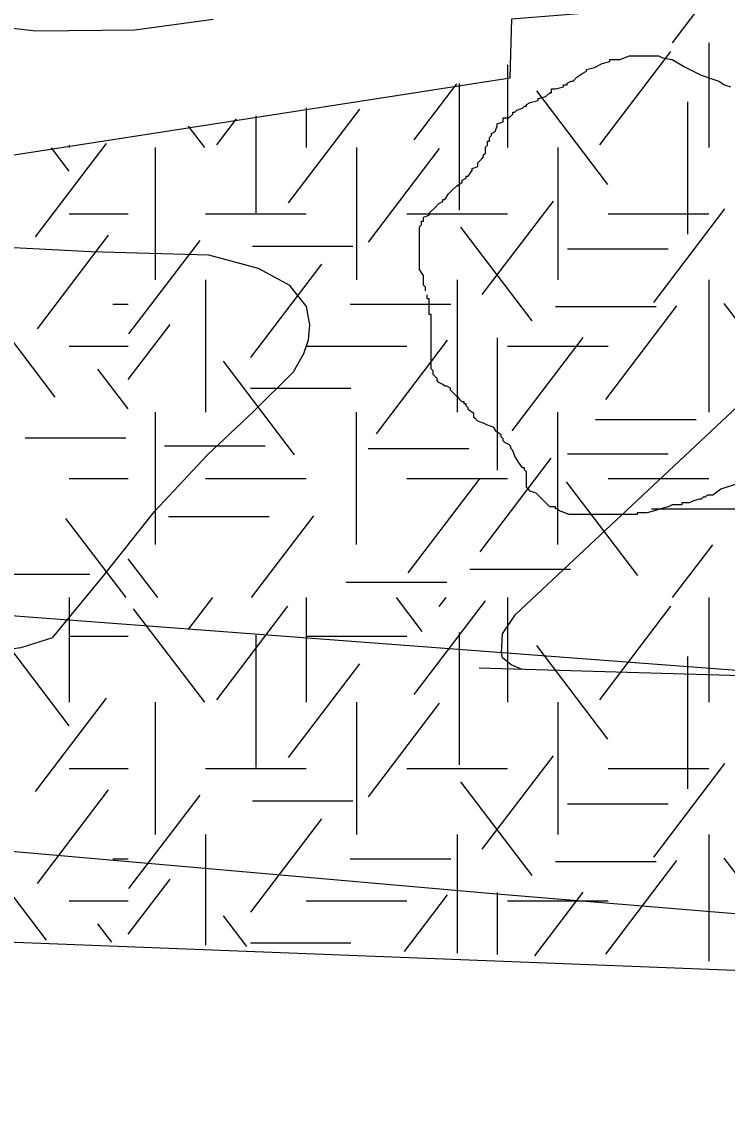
# Model space of a CAD drawing. Extents: x 419101 to 420177, y 4451541 to 4452254.
# Drawn here: x 420102.6 to 420112.01, y 4452096.01 to 4452110.65 of the extents above; entities that cross this region are included whole.
import ezdxf

# ---------------------------------------------------------------- set-up
doc = ezdxf.new("R2010")
doc.units = 0
for name, color, linetype in [('3_HALİHAZIR', 7, 'Continuous'), ('Level 10', 7, 'Continuous'), ('Level 3', 7, 'Continuous'), ('Level 41', 7, 'Continuous'), ('Level 62', 7, 'Continuous')]:
    doc.layers.add(name, color=color, linetype=linetype)

msp = doc.modelspace()

# ---------------------------------------------------------------- linework, layer by layer
at = {"layer": '3_HALİHAZIR'}
for points in [[(420103.009, 4452102.427), (420103.69, 4452103.256), (420104.373, 4452104.113), (420105.08, 4452104.87), (420105.689, 4452105.447), (420106.226, 4452105.981), (420106.364, 4452106.225), (420106.428, 4452106.406), (420106.446, 4452106.608), (420106.4, 4452106.851), (420106.176, 4452107.135), (420106.176, 4452107.135), (420105.762, 4452107.361), (420105.099, 4452107.537), (420103.517, 4452107.584), (420101.978, 4452107.662), (420101.212, 4452107.748), (420100.223, 4452107.996), (420099.279, 4452108.42), (420098.581, 4452108.858), (420098.013, 4452109.261), (420097.3, 4452109.911), (420096.743, 4452110.569), (420096.281, 4452111.345)], [(420105.155, 4452110.686), (420104.111, 4452110.543), (420102.789, 4452110.532), (420101.859, 4452110.639), (420101.27, 4452110.765)], [(420109.281, 4452102.005), (420109.133, 4452102.068), (420109.019, 4452102.158), (420109.003, 4452102.229), (420109.018, 4452102.479), (420109.19, 4452102.74), (420116.037, 4452109.158), (420116.26, 4452109.295), (420118.087, 4452109.879)], [(420164.488, 4452106), (420160.99, 4452103.84), (420158.336, 4452102.394), (420156.338, 4452101.401), (420154.535, 4452100.501), (420152.013, 4452099.366), (420149.879, 4452098.564), (420148.37, 4452098.124), (420147.124, 4452097.819), (420145.458, 4452097.479), (420143.16, 4452097.173), (420141.332, 4452096.943), (420138.406, 4452096.843), (420133.943, 4452097.056), (420125, 4452097.81), (420117.836, 4452098.27), (420108.94, 4452099.003), (420097.238, 4452100.03), (420086.036, 4452100.722), (420072.68, 4452101.567), (420063.155, 4452102.17)], [(420103.009, 4452102.427), (420102.588, 4452102.294), (420102.209, 4452102.245), (420092.515, 4452103.608), (420085.391, 4452104.636)], [(420135.376, 4452100.761), (420128.547, 4452101.07), (420118.611, 4452101.731), (420108.707, 4452102.021)]]:
    msp.add_lwpolyline(points, dxfattribs=at)
at = {"layer": 'Level 10'}
msp.add_lwpolyline([(420172.015, 4452132.085), (420166.354, 4452121.651), (420154.084, 4452107.454), (420148.992, 4452104.466), (420135.121, 4452100.775), (420128.273, 4452100.775), (420088.864, 4452103.747), (420090.277, 4452157.648), (420080.445, 4452158.44), (420077.635, 4452160.901), (420080.093, 4452171.272), (420094.784, 4452215.574)], dxfattribs=at)
at = {"layer": 'Level 3'}
for points in [[(420110.244, 4452110.046), (420110.348, 4452110.098), (420110.451, 4452110.124), (420110.451, 4452110.15), (420110.477, 4452110.15), (420110.503, 4452110.15), (420110.581, 4452110.15), (420110.711, 4452110.202), (420110.815, 4452110.202), (420110.892, 4452110.202), (420110.944, 4452110.202), (420111.022, 4452110.202), (420111.074, 4452110.202), (420111.1, 4452110.202), (420111.152, 4452110.176), (420111.282, 4452110.15), (420111.463, 4452110.046), (420111.671, 4452109.942), (420111.904, 4452109.864), (420111.982, 4452109.812), (420112.06, 4452109.786)], [(420107.987, 4452107.06), (420107.987, 4452107.086), (420107.987, 4452107.111), (420107.961, 4452107.137), (420107.961, 4452107.163), (420107.961, 4452107.189), (420107.961, 4452107.215), (420107.961, 4452107.241), (420107.961, 4452107.267), (420107.909, 4452107.345), (420107.909, 4452107.423), (420107.909, 4452107.449), (420107.909, 4452107.527), (420107.909, 4452107.605), (420107.909, 4452107.631), (420107.909, 4452107.657), (420107.909, 4452107.683), (420107.909, 4452107.709), (420107.909, 4452107.735), (420107.909, 4452107.761), (420107.909, 4452107.787), (420107.909, 4452107.813), (420107.909, 4452107.839), (420107.909, 4452107.917), (420107.935, 4452107.942), (420107.935, 4452107.968), (420107.935, 4452107.994), (420107.961, 4452107.994), (420107.961, 4452108.02), (420107.961, 4452108.046), (420108.039, 4452108.072), (420108.039, 4452108.098), (420108.117, 4452108.176), (420108.169, 4452108.228), (420108.22, 4452108.254), (420108.22, 4452108.28), (420108.246, 4452108.28), (420108.298, 4452108.358), (420108.35, 4452108.41), (420108.402, 4452108.462), (420108.48, 4452108.514), (420108.48, 4452108.54), (420108.532, 4452108.566), (420108.532, 4452108.592), (420108.558, 4452108.592), (420108.61, 4452108.67), (420108.61, 4452108.696), (420108.687, 4452108.722), (420108.687, 4452108.747), (420108.687, 4452108.773), (420108.739, 4452108.825), (420108.765, 4452108.851), (420108.765, 4452108.877), (420108.791, 4452108.903), (420108.791, 4452108.929), (420108.791, 4452108.955), (420108.791, 4452108.981), (420108.817, 4452109.007), (420108.817, 4452109.033), (420108.817, 4452109.059), (420108.843, 4452109.059), (420108.843, 4452109.085), (420108.843, 4452109.111), (420108.869, 4452109.137), (420108.869, 4452109.163), (420108.921, 4452109.189), (420108.947, 4452109.267), (420108.947, 4452109.293), (420109.025, 4452109.319), (420109.025, 4452109.345), (420109.025, 4452109.371), (420109.102, 4452109.371), (420109.154, 4452109.423), (420109.154, 4452109.449), (420109.18, 4452109.449), (420109.206, 4452109.475), (420109.284, 4452109.501), (420109.31, 4452109.527), (420109.336, 4452109.527), (420109.336, 4452109.553), (420109.388, 4452109.578), (420109.492, 4452109.604), (420109.492, 4452109.63), (420109.595, 4452109.656), (420109.647, 4452109.708), (420109.673, 4452109.708), (420109.673, 4452109.734), (420109.673, 4452109.76), (420109.725, 4452109.76), (420109.829, 4452109.786), (420109.829, 4452109.812), (420109.855, 4452109.812), (420109.881, 4452109.812), (420109.881, 4452109.838), (420109.933, 4452109.864), (420109.959, 4452109.864), (420110.01, 4452109.916), (420110.088, 4452109.968), (420110.14, 4452109.994), (420110.14, 4452110.02), (420110.244, 4452110.046)], [(420109.933, 4452104.073), (420109.907, 4452104.073), (420109.777, 4452104.125), (420109.751, 4452104.151), (420109.725, 4452104.151), (420109.725, 4452104.177), (420109.647, 4452104.177), (420109.595, 4452104.229), (420109.518, 4452104.307), (420109.466, 4452104.359), (420109.388, 4452104.385), (420109.362, 4452104.411), (420109.336, 4452104.437), (420109.336, 4452104.463), (420109.336, 4452104.541), (420109.336, 4452104.619), (420109.336, 4452104.644), (420109.31, 4452104.67), (420109.31, 4452104.696), (420109.284, 4452104.696), (420109.232, 4452104.774), (420109.18, 4452104.852), (420109.154, 4452104.93), (420109.128, 4452104.956), (420109.128, 4452104.982), (420109.102, 4452105.008), (420109.051, 4452105.034), (420109.025, 4452105.06), (420109.025, 4452105.086), (420108.999, 4452105.112), (420108.999, 4452105.138), (420108.921, 4452105.19), (420108.921, 4452105.216), (420108.895, 4452105.242), (420108.817, 4452105.268), (420108.765, 4452105.294), (420108.687, 4452105.32), (420108.661, 4452105.346), (420108.636, 4452105.372), (420108.636, 4452105.398), (420108.636, 4452105.424), (420108.558, 4452105.475), (420108.558, 4452105.501), (420108.532, 4452105.527), (420108.532, 4452105.553), (420108.506, 4452105.553), (420108.506, 4452105.579), (420108.48, 4452105.579), (420108.454, 4452105.605), (420108.428, 4452105.631), (420108.402, 4452105.657), (420108.376, 4452105.683), (420108.35, 4452105.709), (420108.324, 4452105.735), (420108.324, 4452105.761), (420108.272, 4452105.787), (420108.246, 4452105.787), (420108.22, 4452105.813), (420108.169, 4452105.839), (420108.143, 4452105.865), (420108.143, 4452105.891), (420108.117, 4452105.917), (420108.091, 4452105.943), (420108.091, 4452105.969), (420108.091, 4452105.995), (420108.065, 4452106.021), (420108.065, 4452106.047), (420108.065, 4452106.073), (420108.065, 4452106.151), (420108.065, 4452106.203), (420108.065, 4452106.229), (420108.065, 4452106.255), (420108.065, 4452106.28), (420108.065, 4452106.306), (420108.065, 4452106.332), (420108.065, 4452106.358), (420108.065, 4452106.384), (420108.065, 4452106.41), (420108.065, 4452106.436), (420108.065, 4452106.462), (420108.065, 4452106.488), (420108.065, 4452106.514), (420108.065, 4452106.54), (420108.065, 4452106.566), (420108.065, 4452106.592), (420108.065, 4452106.618), (420108.065, 4452106.696), (420108.065, 4452106.722), (420108.065, 4452106.748), (420108.039, 4452106.748), (420108.039, 4452106.774), (420108.039, 4452106.8), (420108.039, 4452106.826), (420108.039, 4452106.852), (420108.039, 4452106.878), (420108.039, 4452106.904), (420108.039, 4452106.93), (420108.039, 4452106.956), (420108.013, 4452106.956), (420108.013, 4452106.982), (420108.013, 4452107.008)], [(420112.164, 4452104.489), (420111.93, 4452104.411), (420111.826, 4452104.333), (420111.748, 4452104.333), (420111.723, 4452104.307), (420111.697, 4452104.307), (420111.671, 4452104.281), (420111.645, 4452104.281), (420111.567, 4452104.255), (420111.515, 4452104.229), (420111.489, 4452104.229), (420111.463, 4452104.229), (420111.437, 4452104.229), (420111.411, 4452104.229), (420111.411, 4452104.203), (420111.385, 4452104.203), (420111.359, 4452104.203), (420111.282, 4452104.203), (420111.23, 4452104.177), (420111.126, 4452104.151), (420111.048, 4452104.125), (420110.944, 4452104.099), (420110.892, 4452104.099), (420110.866, 4452104.099), (420110.841, 4452104.099), (420110.815, 4452104.099), (420110.815, 4452104.073), (420110.789, 4452104.073), (420110.763, 4452104.073), (420110.737, 4452104.073), (420110.711, 4452104.073), (420110.685, 4452104.073), (420110.659, 4452104.073), (420110.633, 4452104.073), (420110.607, 4452104.073), (420110.581, 4452104.073), (420110.503, 4452104.073), (420110.451, 4452104.073), (420110.374, 4452104.073), (420110.322, 4452104.073), (420110.296, 4452104.073), (420110.27, 4452104.073), (420110.218, 4452104.073), (420110.14, 4452104.073), (420110.114, 4452104.073), (420110.062, 4452104.073), (420110.036, 4452104.073), (420109.984, 4452104.073), (420109.959, 4452104.073), (420109.933, 4452104.073)]]:
    msp.add_lwpolyline(points, dxfattribs=at)
at = {"layer": 'Level 41'}
for p, q in [((420111.288, 4452110.373), (420111.684, 4452110.894)), ((420111.769, 4452110.373), (420111.769, 4452108.975)), ((420110.316, 4452109.01), (420111.265, 4452110.26)), ((420109.083, 4452110.081), (420109.083, 4452108.975)), ((420107.839, 4452109.079), (420108.406, 4452109.825)), ((420108.439, 4452109.83), (420108.439, 4452108.139)), ((420110.423, 4452108.484), (420109.474, 4452109.733)), ((420111.487, 4452109.585), (420111.487, 4452107.818)), ((420106.162, 4452108.238), (420107.111, 4452109.488)), ((420106.397, 4452109.508), (420106.397, 4452108.975)), ((420105.202, 4452109.01), (420105.468, 4452109.361)), ((420105.722, 4452109.401), (420105.722, 4452108.104)), ((420105.042, 4452108.975), (420104.826, 4452109.26)), ((420102.782, 4452107.782), (420103.731, 4452109.032)), ((420103.233, 4452109.008), (420103.233, 4452108.975)), ((420103.233, 4452109.008), (420103.233, 4452108.975)), ((420104.383, 4452107.208), (420104.383, 4452108.975)), ((420107.069, 4452108.975), (420107.069, 4452107.208)), ((420109.755, 4452108.975), (420109.755, 4452107.208)), ((420103.234, 4452108.659), (420102.997, 4452108.971)), ((420107.228, 4452107.713), (420108.177, 4452108.963)), ((420108.745, 4452107.012), (420109.696, 4452108.261)), ((420111.036, 4452106.907), (420111.985, 4452108.157)), ((420103.233, 4452108.091), (420104.021, 4452108.091)), ((420105.054, 4452108.091), (420106.397, 4452108.091)), ((420107.74, 4452108.091), (420109.083, 4452108.091)), ((420110.426, 4452108.091), (420111.769, 4452108.091)), ((420102.808, 4452106.556), (420103.758, 4452107.805)), ((420109.411, 4452106.662), (420108.461, 4452107.911)), ((420104.031, 4452106.487), (420104.98, 4452107.736)), ((420105.678, 4452107.657), (420107.021, 4452107.657)), ((420109.886, 4452107.621), (420111.229, 4452107.621)), ((420105.656, 4452106.17), (420106.605, 4452107.42)), ((420105.054, 4452107.208), (420105.054, 4452105.441)), ((420108.412, 4452107.208), (420108.412, 4452105.441)), ((420111.769, 4452107.208), (420111.769, 4452105.441)), ((420103.047, 4452105.644), (420102.098, 4452106.893)), ((420103.817, 4452106.884), (420104.021, 4452106.884)), ((420106.984, 4452106.884), (420108.327, 4452106.884)), ((420109.726, 4452106.851), (420111.069, 4452106.851)), ((420110.396, 4452105.61), (420111.346, 4452106.86)), ((420112.926, 4452105.644), (420111.977, 4452106.893)), ((420104.021, 4452105.878), (420104.58, 4452106.614)), ((420107.333, 4452105.154), (420108.283, 4452106.404)), ((420108.944, 4452106.436), (420108.944, 4452104.668)), ((420109.144, 4452105.19), (420110.093, 4452106.439)), ((420103.233, 4452106.324), (420104.021, 4452106.324)), ((420106.397, 4452106.324), (420107.74, 4452106.324)), ((420109.083, 4452106.324), (420110.426, 4452106.324)), ((420106.241, 4452104.873), (420105.292, 4452106.123)), ((420104.021, 4452105.484), (420103.615, 4452106.018)), ((420105.651, 4452105.764), (420106.994, 4452105.764)), ((420104.383, 4452103.673), (420104.383, 4452105.441)), ((420107.069, 4452103.673), (420107.069, 4452105.441)), ((420109.755, 4452103.673), (420109.755, 4452105.441)), ((420110.26, 4452105.343), (420111.603, 4452105.343)), ((420102.644, 4452105.098), (420103.987, 4452105.098)), ((420104.506, 4452104.992), (420105.849, 4452104.992)), ((420107.223, 4452104.958), (420108.566, 4452104.958)), ((420109.886, 4452104.887), (420111.229, 4452104.887)), ((420108.719, 4452103.576), (420109.668, 4452104.826)), ((420103.233, 4452104.557), (420104.021, 4452104.557)), ((420105.054, 4452104.557), (420106.397, 4452104.557)), ((420107.74, 4452104.557), (420109.083, 4452104.557)), ((420107.759, 4452103.297), (420108.708, 4452104.546)), ((420110.822, 4452103.262), (420109.872, 4452104.511)), ((420110.426, 4452104.557), (420111.769, 4452104.557)), ((420111.005, 4452104.15), (420112.348, 4452104.15)), ((420103.992, 4452102.964), (420103.19, 4452104.02)), ((420104.56, 4452104.046), (420105.902, 4452104.046)), ((420105.668, 4452102.964), (420106.497, 4452104.055)), ((420111.288, 4452102.964), (420111.825, 4452103.67)), ((420104.415, 4452102.964), (420104.021, 4452103.482)), ((420102.165, 4452103.276), (420103.508, 4452103.276)), ((420108.582, 4452103.345), (420109.925, 4452103.345)), ((420106.93, 4452103.17), (420108.273, 4452103.17)), ((420103.233, 4452102.964), (420103.233, 4452101.566)), ((420103.233, 4452102.964), (420103.233, 4452101.566)), ((420104.831, 4452102.547), (420105.148, 4452102.964)), ((420105.202, 4452101.601), (420106.151, 4452102.851)), ((420106.397, 4452102.964), (420106.397, 4452101.566)), ((420107.946, 4452102.512), (420107.602, 4452102.964)), ((420107.839, 4452101.67), (420108.789, 4452102.92)), ((420108.172, 4452102.844), (420108.263, 4452102.964)), ((420109.083, 4452102.964), (420109.083, 4452101.566)), ((420110.316, 4452101.601), (420111.265, 4452102.851)), ((420111.769, 4452102.964), (420111.769, 4452101.566)), ((420105.042, 4452101.566), (420104.093, 4452102.816)), ((420103.234, 4452101.25), (420102.285, 4452102.499)), ((420103.233, 4452102.45), (420104.021, 4452102.45)), ((420105.722, 4452102.462), (420105.722, 4452100.695)), ((420106.397, 4452102.45), (420107.74, 4452102.45)), ((420108.439, 4452102.497), (420108.439, 4452100.73)), ((420110.423, 4452101.075), (420109.474, 4452102.324)), ((420111.487, 4452102.176), (420111.487, 4452100.409)), ((420106.162, 4452100.829), (420107.111, 4452102.079)), ((420102.782, 4452100.373), (420103.731, 4452101.623)), ((420104.383, 4452099.799), (420104.383, 4452101.566)), ((420107.069, 4452101.566), (420107.069, 4452099.799)), ((420107.228, 4452100.304), (420108.177, 4452101.554)), ((420109.755, 4452101.566), (420109.755, 4452099.799)), ((420108.745, 4452099.603), (420109.696, 4452100.852)), ((420103.233, 4452100.682), (420104.021, 4452100.682)), ((420105.054, 4452100.682), (420106.397, 4452100.682)), ((420107.74, 4452100.682), (420109.083, 4452100.682)), ((420110.426, 4452100.682), (420111.769, 4452100.682)), ((420111.036, 4452099.498), (420111.985, 4452100.748)), ((420109.411, 4452099.253), (420108.461, 4452100.502)), ((420102.808, 4452099.147), (420103.758, 4452100.396)), ((420104.031, 4452099.078), (420104.98, 4452100.327)), ((420105.678, 4452100.248), (420107.021, 4452100.248)), ((420109.886, 4452100.212), (420111.229, 4452100.212)), ((420105.656, 4452098.761), (420106.605, 4452100.011)), ((420105.054, 4452099.799), (420105.054, 4452098.322)), ((420108.412, 4452099.799), (420108.412, 4452098.215)), ((420111.769, 4452099.799), (420111.769, 4452098.108)), ((420102.93, 4452098.39), (420102.098, 4452099.484)), ((420103.817, 4452099.475), (420104.021, 4452099.475)), ((420106.984, 4452099.475), (420108.327, 4452099.475)), ((420112.926, 4452098.235), (420111.977, 4452099.484)), ((420109.726, 4452099.442), (420111.069, 4452099.442)), ((420110.396, 4452098.201), (420111.346, 4452099.451)), ((420104.021, 4452098.469), (420104.58, 4452099.205)), ((420108.944, 4452099.027), (420108.944, 4452098.198)), ((420109.449, 4452098.182), (420110.093, 4452099.03)), ((420103.233, 4452098.915), (420104.021, 4452098.915)), ((420106.397, 4452098.915), (420107.74, 4452098.915)), ((420107.707, 4452098.237), (420108.283, 4452098.995)), ((420109.083, 4452098.915), (420110.426, 4452098.915)), ((420103.803, 4452098.362), (420103.615, 4452098.609)), ((420105.603, 4452098.305), (420105.292, 4452098.714)), ((420105.651, 4452098.355), (420106.994, 4452098.355))]:
    msp.add_line(p, q, dxfattribs=at)
at = {"layer": 'Level 62'}
for points in [[(420054.845, 4452102.761), (420054.999, 4452103.752), (420063.603, 4452102.816), (420071.375, 4452104.142), (420071.341, 4452102.915), (420083.639, 4452105.011), (420084.46, 4452106.077), (420109.119, 4452109.905), (420109.141, 4452110.697), (420133.851, 4452112.68), (420137.379, 4452117.969), (420152.234, 4452119.439), (420153.425, 4452125.223), (420171.96, 4452126.88)], [(419778.559, 4452073.442), (419871.018, 4452094.011), (419927.586, 4452102.757), (419954.258, 4452105.395), (419990.737, 4452107.031), (420025.741, 4452105.666), (420096.573, 4452098.597), (420139.444, 4452096.916)]]:
    msp.add_lwpolyline(points, dxfattribs=at)

doc.saveas('drawing.dxf')
